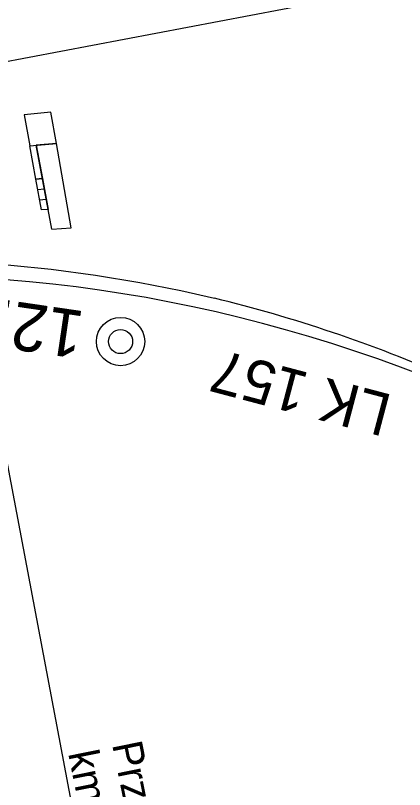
# Model space of a CAD drawing. Extents: x 6541740 to 6566395, y 5525066 to 5530361.
# Drawn here: x 6557553.37 to 6557569.62, y 5526197.93 to 5526230.26 of the extents above; entities that cross this region are included whole.
import ezdxf

# ---------------------------------------------------------------- set-up
doc = ezdxf.new("R2010")
doc.units = 0
for name, color, linetype in [('Domyślna', 7, 'Continuous'), ('ps_wymiarowanie', 7, 'Continuous'), ('TOR_PRZEK_P-komponent', 7, 'Continuous'), ('TOR_PS_ODW-odwodnienie liniowe', 7, 'Continuous'), ('TOR_PS_OPIS_T-opis geometrii-wzdluz_cz torowa', 7, 'Continuous'), ('TOR_PS_T-rowy otwarte nieumocnione', 7, 'Continuous'), ('TOR_RAMKI-ramka+tabelka 1', 7, 'Continuous')]:
    doc.layers.add(name, color=color, linetype=linetype)

# ---------------------------------------------------------------- blocks, each defined once
blk = doc.blocks.new('4010_1')
at = {"layer": 'Domyślna'}
for radius in [0.75, 0.375]:
    blk.add_circle((0, 0), radius, dxfattribs=at)

msp = doc.modelspace()

# ---------------------------------------------------------------- linework, layer by layer
at = {"layer": 'Domyślna'}
for p, q in [((6557554.489, 5526223.45), (6557554.217, 5526223.425)), ((6557554.489, 5526223.45), (6557554.217, 5526223.425)), ((6557554.726, 5526222.159), (6557554.454, 5526222.134)), ((6557554.726, 5526222.159), (6557554.454, 5526222.134))]:
    msp.add_line(p, q, dxfattribs=at)
at = {"layer": 'ps_wymiarowanie'}
for p, q in [((6557554.843, 5526226.213), (6557553.734, 5526226.109)), ((6557554.843, 5526226.213), (6557553.734, 5526226.109)), ((6557553.734, 5526226.109), (6557553.972, 5526224.813)), ((6557553.734, 5526226.109), (6557553.972, 5526224.813)), ((6557555.081, 5526224.917), (6557554.843, 5526226.213)), ((6557555.081, 5526224.917), (6557554.843, 5526226.213)), ((6557553.972, 5526224.813), (6557555.081, 5526224.917)), ((6557553.972, 5526224.813), (6557555.081, 5526224.917)), ((6557554.234, 5526224.838), (6557555.081, 5526224.917)), ((6557554.234, 5526224.838), (6557555.081, 5526224.917)), ((6557554.885, 5526221.332), (6557554.234, 5526224.838)), ((6557554.885, 5526221.332), (6557554.234, 5526224.838)), ((6557555.699, 5526221.387), (6557555.081, 5526224.917)), ((6557555.699, 5526221.387), (6557555.081, 5526224.917)), ((6557554.296, 5526222.995), (6557554.568, 5526223.021)), ((6557554.296, 5526222.995), (6557554.568, 5526223.021)), ((6557554.375, 5526222.564), (6557554.647, 5526222.589)), ((6557554.375, 5526222.564), (6557554.647, 5526222.589)), ((6557554.885, 5526221.332), (6557555.699, 5526221.387)), ((6557554.885, 5526221.332), (6557555.699, 5526221.387))]:
    msp.add_line(p, q, dxfattribs=at)
msp.add_lwpolyline([(6557555.081, 5526224.917), (6557554.234, 5526224.838), (6557554.489, 5526223.45), (6557554.217, 5526223.425), (6557553.972, 5526224.813)], dxfattribs=at)
msp.add_lwpolyline([(6557555.081, 5526224.917), (6557554.234, 5526224.838), (6557554.489, 5526223.45), (6557554.217, 5526223.425), (6557553.972, 5526224.813)], dxfattribs=at)
msp.add_lwpolyline([(6557554.726, 5526222.159), (6557554.454, 5526222.134), (6557554.217, 5526223.425), (6557554.489, 5526223.45)], close=True, dxfattribs=at)
msp.add_lwpolyline([(6557554.726, 5526222.159), (6557554.454, 5526222.134), (6557554.217, 5526223.425), (6557554.489, 5526223.45)], close=True, dxfattribs=at)
at = {"layer": 'TOR_PRZEK_P-komponent'}
msp.add_line((6557816.588, 5526278.292), (6557431.956, 5526205.384), dxfattribs=at)
msp.add_ellipse((6557557.711, 5526118.36), major_axis=(-19.265, 100.033), ratio=0.728859, start_param=4.490747, end_param=6.139872, dxfattribs=at)
at = {"layer": 'TOR_PS_OPIS_T-opis geometrii-wzdluz_cz torowa'}
msp.add_line((6557549.481, 5526230.18), (6557560.014, 5526174.612), dxfattribs=at)
at = {"layer": 'TOR_PS_T-rowy otwarte nieumocnione'}
msp.add_lwpolyline([(6557551.389, 5526219.955), (6557553.178, 5526219.828), (6557554.863, 5526219.662), (6557556.714, 5526219.414), (6557558.563, 5526219.107), (6557560.269, 5526218.764), (6557561.676, 5526218.445)], dxfattribs=at)
msp.add_lwpolyline([(6557551.389, 5526219.955), (6557553.178, 5526219.828), (6557554.863, 5526219.662), (6557556.714, 5526219.414), (6557558.563, 5526219.107), (6557560.269, 5526218.764), (6557561.676, 5526218.445)], dxfattribs=at)
msp.add_ellipse((6557557.403, 5526127.183), major_axis=(17.715, -91.869), ratio=0.728964, start_param=2.677911, end_param=2.821264, dxfattribs=at)
msp.add_ellipse((6557557.403, 5526127.183), major_axis=(17.715, -91.869), ratio=0.728964, start_param=2.677911, end_param=2.821264, dxfattribs=at)

# ---------------------------------------------------------------- block references
at = {"layer": 'TOR_RAMKI-ramka+tabelka 1', "xscale": 1.3459632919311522, "yscale": 1.3459632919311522, "rotation": -33.031760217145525}
msp.add_blockref('4010_1', (6557557.757, 5526216.638), dxfattribs=at)

# ---------------------------------------------------------------- texts
at = {"layer": 'TOR_PS_ODW-odwodnienie liniowe'}
msp.add_text('LK 157', height=1.7897, rotation=165.1847, dxfattribs=at).set_placement((6557569.177, 5526214.388))
at = {"layer": 'TOR_PS_OPIS_T-opis geometrii-wzdluz_cz torowa'}
for s, p in [('Przebudowa przejazdu kat. A', (6557557.4, 5526199.82)), ('km 60.080(istn.) = km 60+074(proj.)', (6557555.562, 5526199.448))]:
    msp.add_text(s, height=1.25, rotation=281.4331, dxfattribs=at).set_placement(p)
at = {"layer": 'TOR_RAMKI-ramka+tabelka 1'}
msp.add_text('12.0', height=2, rotation=171.6694, dxfattribs=at).set_placement((6557556.31, 5526217.888))

doc.saveas('drawing.dxf')
